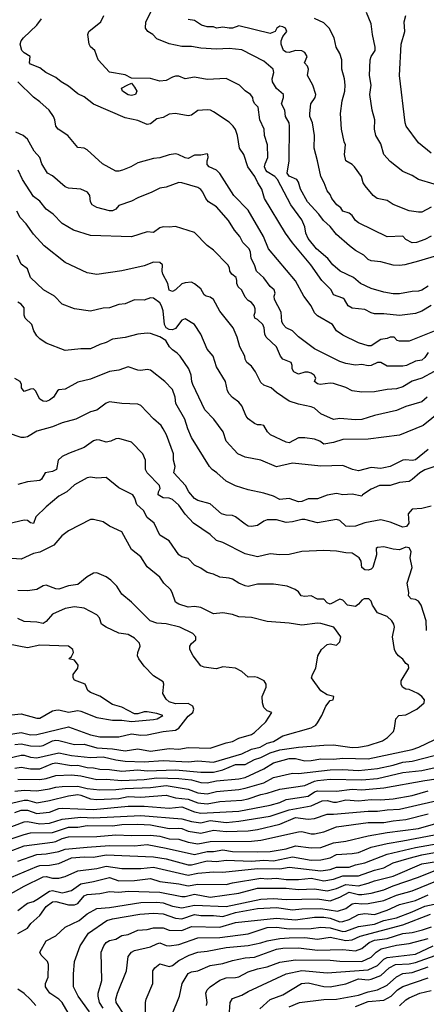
# Model space of a CAD drawing. Header units: metres. Extents: x -46681 to -43747, y -240911 to -237677.
# Tile 721 of 1056: x -46336 to -46271, y -238139 to -237983. Entities that reach past the tile are written whole.
import ezdxf

# ---------------------------------------------------------------- set-up
doc = ezdxf.new("R2010")
doc.units = ezdxf.units.M
doc.layers.add('CONTOUR_INDEX', color=1, linetype='Continuous')
doc.layers.add('CONTOUR_INTER', color=3, linetype='Continuous')

msp = doc.modelspace()

# ---------------------------------------------------------------- linework, layer by layer
at = {"layer": 'CONTOUR_INDEX'}
for points, elevation in [([(-46270.1, -238008.72), (-46272.6, -238008.01), (-46273.6, -238007.39), (-46275.1, -238006.76), (-46277.1, -238005.16), (-46278.08, -238004.02), (-46278.6, -238002.35), (-46279.35, -238001.02), (-46279.59, -238000.02), (-46279.52, -237998.52), (-46279.94, -237997.02), (-46280.3, -237994.52), (-46280.13, -237993.02), (-46280.39, -237991.52), (-46280.25, -237989.02), (-46280.1, -237988.52), (-46279.48, -237987.52), (-46279.45, -237987.02), (-46279.9, -237985.02), (-46280.1, -237983.31), (-46280.86, -237981.52)], 85), ([(-46270.6, -238027.99), (-46272.1, -238028.91), (-46273.1, -238029.23), (-46275.6, -238029.57), (-46278.1, -238029.31), (-46279.6, -238029.29), (-46280.1, -238029.17), (-46281.1, -238028.64), (-46283.1, -238028.42), (-46283.77, -238028.02), (-46284.36, -238027.02), (-46284.6, -238026.84), (-46286.1, -238026.31), (-46286.47, -238025.52), (-46287.93, -238024.02), (-46289.67, -238021.52), (-46292.6, -238018.06), (-46293.68, -238016.52), (-46297.04, -238011.02), (-46297.42, -238009.52), (-46298.09, -238008.52), (-46298.55, -238007.52), (-46299.63, -238006.02), (-46300.28, -238004.02), (-46300.96, -238003.02), (-46301.3, -238001.02), (-46301.6, -238000.08), (-46301.96, -237999.52), (-46302.6, -237998.93), (-46305.1, -237997.26), (-46305.58, -237997.02), (-46306.1, -237996.94), (-46307.6, -237997.05), (-46308.6, -237997.79), (-46309.1, -237997.93), (-46311.1, -237997.55), (-46312.1, -237997.63), (-46313.1, -237998.19), (-46314.1, -237998.38), (-46315.1, -237999.19), (-46315.6, -237999.29), (-46317.1, -237998.66), (-46319.1, -237998.21), (-46324.1, -237996.03), (-46325.6, -237994.89), (-46326.6, -237994.42), (-46328.1, -237993.19), (-46329.25, -237992.52), (-46330.1, -237991.85), (-46331.69, -237991.02), (-46332.6, -237990.3), (-46334.1, -237989.71), (-46334.24, -237989.52), (-46334.17, -237988.52), (-46335.1, -237987.94), (-46335.46, -237987.52), (-46335.75, -237986.52), (-46335.59, -237986.02), (-46335.23, -237985.52), (-46333.12, -237983.52), (-46332.38, -237982.52)], 80), ([(-46266.1, -238042.37), (-46271.86, -238047.02), (-46275.6, -238048.57), (-46280.6, -238049.16), (-46284.6, -238049.23), (-46286.1, -238049.73), (-46287.6, -238049.98), (-46288.23, -238049.52), (-46289.1, -238049.17), (-46290.6, -238048.96), (-46291.6, -238048.99), (-46293.1, -238049.77), (-46293.6, -238049.68), (-46296.08, -238048.52), (-46296.53, -238048.02), (-46297.1, -238047.03), (-46297.6, -238046.89), (-46298.1, -238046.91), (-46298.6, -238046.7), (-46299.6, -238045.94), (-46299.91, -238045.52), (-46300.6, -238043.9), (-46301.1, -238043.3), (-46302.1, -238042.58), (-46302.61, -238042.02), (-46302.89, -238041.52), (-46303.21, -238040.02), (-46304.6, -238037.71), (-46305.15, -238036.02), (-46306.1, -238034.89), (-46307.1, -238032.54), (-46308.1, -238031.01), (-46309.6, -238030.09), (-46310.1, -238030.3), (-46311.1, -238031.62), (-46311.6, -238031.83), (-46312.1, -238031.81), (-46312.6, -238031.52), (-46312.86, -238031.02), (-46313.1, -238028.81), (-46313.33, -238028.02), (-46313.6, -238027.57), (-46314.6, -238026.81), (-46315.1, -238026.76), (-46316.1, -238027.12), (-46317.6, -238027.1), (-46319.1, -238027.72), (-46320.1, -238027.85), (-46321.6, -238028.33), (-46322.6, -238028.43), (-46324.6, -238028.91), (-46327.1, -238028.49), (-46329.1, -238027.77), (-46330.3, -238026.52), (-46332.02, -238025.52), (-46334.09, -238023.52), (-46334.6, -238022.18), (-46335.6, -238021.42), (-46336.23, -238020.02)], 75), ([(-46336.6, -238101.34), (-46335.6, -238101.18), (-46334.1, -238101.45), (-46332.6, -238101.44), (-46330.6, -238100.62), (-46330.1, -238100.53), (-46327.6, -238100.96), (-46326.6, -238100.86), (-46325.1, -238101.26), (-46324.1, -238101.31), (-46323.1, -238101.53), (-46321.6, -238101.57), (-46319.6, -238101.84), (-46317.1, -238101.64), (-46315.6, -238101.78), (-46311.1, -238101.61), (-46307.1, -238101.97), (-46305.1, -238101.98), (-46303.6, -238101.61), (-46301.6, -238100.8), (-46300.1, -238100.8), (-46298.6, -238099.98), (-46297.6, -238099.68), (-46296.1, -238098.95), (-46294.6, -238098.47), (-46291.6, -238098.05), (-46287.6, -238097.7), (-46286.1, -238097.68), (-46283.1, -238098.06), (-46282.1, -238098.03), (-46280.6, -238097.74), (-46278.31, -238097.02), (-46277.52, -238096.52), (-46276.59, -238095.52), (-46276.39, -238095.02), (-46276.18, -238093.52), (-46275.75, -238093.02), (-46274.6, -238092.88), (-46272.89, -238092.02), (-46271.71, -238091.02), (-46271.65, -238090.52), (-46272.06, -238090.02), (-46272.7, -238089.52), (-46274.1, -238088.9), (-46274.6, -238088.85), (-46275.12, -238088.52), (-46275.38, -238088.02), (-46275.33, -238087.52), (-46274.14, -238085.52), (-46274.19, -238085.02), (-46274.6, -238084.75), (-46275.1, -238084.08), (-46275.79, -238083.52), (-46276.19, -238083.02), (-46276.39, -238082.52), (-46276.71, -238080.52), (-46276.4, -238079.02), (-46276.52, -238078.52), (-46276.85, -238078.02), (-46277.6, -238077.29), (-46279.1, -238076.7), (-46279.89, -238075.52), (-46280.1, -238074.86), (-46280.47, -238074.52), (-46281.22, -238074.52), (-46281.6, -238074.74), (-46282.1, -238075.37), (-46282.6, -238075.71), (-46283.87, -238075.52), (-46284.6, -238074.72), (-46285.1, -238074.56), (-46286.6, -238075.37), (-46287.1, -238075.16), (-46287.6, -238074.55), (-46288.6, -238074.54), (-46289.6, -238074.03), (-46290.6, -238074.12), (-46291.2, -238074.02), (-46291.6, -238073.4), (-46292.18, -238073.02), (-46293.42, -238072.52), (-46295.6, -238072.16), (-46298.1, -238072.2), (-46299.6, -238072.53), (-46300.1, -238072.46), (-46301.1, -238072.01), (-46302.1, -238071.37), (-46302.6, -238071.21), (-46304.1, -238071.08), (-46305.1, -238070.59), (-46306.1, -238070.34), (-46307.1, -238069.63), (-46308.1, -238069.17), (-46309.1, -238068.13), (-46310.1, -238067.85), (-46310.6, -238067.55), (-46312.1, -238065.33), (-46313.6, -238064.43), (-46314.49, -238062.52), (-46315.6, -238061.59), (-46316.17, -238060.52), (-46317.27, -238059.52), (-46317.57, -238058.52), (-46317.89, -238058.02), (-46320.1, -238056.92), (-46322.1, -238055.25), (-46323.6, -238055.38), (-46324.6, -238055.23), (-46325.1, -238055.34), (-46327.1, -238056.4), (-46328.32, -238057.52), (-46329.6, -238058.2), (-46331.6, -238059.91), (-46333.28, -238061.52), (-46333.6, -238062.55), (-46334.1, -238062.46), (-46334.6, -238062.09), (-46335.1, -238062.03), (-46337.6, -238062.59)], 70), ([(-46338.6, -238111.21), (-46335.1, -238109.88), (-46334.6, -238109.81), (-46332.6, -238110.19), (-46331.1, -238110.09), (-46329.1, -238109.45), (-46326.1, -238109.12), (-46324.1, -238109.22), (-46316.6, -238108.87), (-46310.1, -238109.4), (-46308.6, -238109.81), (-46307.1, -238110.02), (-46305.6, -238109.66), (-46303.1, -238109.96), (-46301.1, -238109.76), (-46296.1, -238108.99), (-46293.1, -238107.98), (-46289.6, -238107.33), (-46287.89, -238106.52), (-46287.1, -238106.51), (-46286.1, -238106.75), (-46285.6, -238106.74), (-46284.1, -238106.39), (-46282.1, -238106.54), (-46280.1, -238106.34), (-46278.6, -238106.38), (-46276.6, -238106.22), (-46273.6, -238105.67), (-46271.1, -238104.94)], 75), ([(-46337.64, -238121.52), (-46335.1, -238120.07), (-46332.1, -238118.6), (-46331.6, -238118.54), (-46330.6, -238118.78), (-46329.6, -238118.78), (-46328.6, -238118.53), (-46326.6, -238117.62), (-46323.6, -238117.29), (-46322.1, -238116.91), (-46319.6, -238117.29), (-46316.6, -238117.29), (-46314.6, -238117.05), (-46309.1, -238118.31), (-46307.6, -238118.01), (-46305.1, -238117.81), (-46303.6, -238117.85), (-46298.1, -238117.26), (-46294.6, -238117.31), (-46293.1, -238117.07), (-46288.1, -238117.64), (-46286.6, -238117.42), (-46285.6, -238117.06), (-46283.6, -238117.06), (-46282.6, -238116.71), (-46281.1, -238116.39), (-46277.6, -238115.02), (-46273.1, -238113.93), (-46268.6, -238113.13)], 80), ([(-46322.6, -238139.44), (-46323.14, -238138.52), (-46323.4, -238137.52), (-46323.4, -238137.02), (-46322.79, -238135.02), (-46322.91, -238130.52), (-46322.46, -238129.52), (-46322.09, -238129.02), (-46321.6, -238128.67), (-46320.6, -238128.5), (-46319.6, -238127.92), (-46318.6, -238127.75), (-46317.1, -238127.06), (-46315.6, -238126.94), (-46314.6, -238126.7), (-46313.1, -238126.66), (-46312.1, -238127.04), (-46310.1, -238127.12), (-46308.6, -238126.48), (-46304.1, -238126.56), (-46301.6, -238125.84), (-46295.1, -238125.13), (-46292.1, -238125.4), (-46289.1, -238125.01), (-46287.6, -238125), (-46286.6, -238125.16), (-46285.1, -238125.75), (-46284.6, -238125.68), (-46283.6, -238125.36), (-46282.1, -238124.55), (-46281.1, -238124.43), (-46279.6, -238124.55), (-46277.6, -238123.9), (-46275.6, -238123), (-46273.1, -238122.35), (-46271.1, -238121.44)], 85), ([(-46302.58, -238140.02), (-46302.48, -238138.52), (-46302.1, -238137.87), (-46300.6, -238137.37), (-46299.6, -238136.76), (-46293.6, -238133.95), (-46291.1, -238133.47), (-46287.1, -238133.84), (-46280.6, -238133.35), (-46279.1, -238132.67), (-46278.1, -238131.64), (-46277.6, -238131.36), (-46273.1, -238130.85), (-46270.28, -238129.52)], 90)]:
    msp.add_lwpolyline(points, dxfattribs=dict(at, elevation=elevation))
at = {"layer": 'CONTOUR_INTER'}
for points, elevation in [([(-46269.6, -238020.03), (-46272.6, -238020.98), (-46274.8, -238021.52), (-46275.6, -238021.63), (-46276.6, -238021.57), (-46278.6, -238021.05), (-46280.1, -238020.88), (-46280.6, -238020.69), (-46281.27, -238020.02), (-46282.6, -238019.27), (-46283.56, -238018.52), (-46285.6, -238016.75), (-46286.6, -238015.44), (-46287.64, -238014.52), (-46288.38, -238013.52), (-46290.18, -238011.52), (-46291.3, -238009.52), (-46291.6, -238008.45), (-46291.88, -238008.02), (-46293.1, -238007.49), (-46293.43, -238007.02), (-46293.1, -238005.02), (-46293.05, -237999.52), (-46293.13, -237999.02), (-46293.67, -237998.02), (-46293.8, -237997.02), (-46294.32, -237996.02), (-46293.98, -237995.02), (-46293.99, -237994.52), (-46295.1, -237993.55), (-46295.74, -237992.52), (-46295.8, -237992.02), (-46295.52, -237991.02), (-46295.66, -237990.52), (-46297.1, -237989.22), (-46300.6, -237987.46), (-46302.6, -237987.21), (-46304.6, -237987.33), (-46307.1, -237987.17), (-46308.6, -237986.9), (-46310.1, -237986.93), (-46312.1, -237986.48), (-46314.1, -237985.68), (-46314.72, -237985.02), (-46315.49, -237984.52), (-46315.88, -237984.02), (-46315.8, -237983.02), (-46314.83, -237981.02)], 82), ([(-46271.1, -238024.9), (-46272.1, -238025.55), (-46272.6, -238025.69), (-46273.6, -238025.74), (-46275.6, -238026.16), (-46276.6, -238026.14), (-46278.1, -238025.87), (-46280.1, -238025.3), (-46281.81, -238024.52), (-46282.92, -238023.52), (-46285.01, -238022.52), (-46286.17, -238021.52), (-46287, -238020.52), (-46288.77, -238019.02), (-46290.1, -238017.36), (-46290.49, -238016.52), (-46290.62, -238015.52), (-46291.1, -238014.42), (-46292.86, -238012.02), (-46294.98, -238008.02), (-46295.4, -238007.52), (-46296.6, -238006.8), (-46296.82, -238006.52), (-46296.99, -238006.02), (-46296.92, -238005.52), (-46296.5, -238004.52), (-46296.52, -238002.52), (-46297.01, -238001.02), (-46297.05, -238000.02), (-46297.76, -237998.52), (-46298.04, -237996.52), (-46298.56, -237996.02), (-46298.8, -237995.52), (-46298.86, -237995.02), (-46299.23, -237994.52), (-46300.1, -237993.92), (-46300.96, -237993.02), (-46303.1, -237991.99), (-46306.1, -237992.17), (-46308.1, -237991.78), (-46309.6, -237992.02), (-46310.6, -237991.62), (-46311.1, -237991.63), (-46311.6, -237991.76), (-46312.6, -237992.31), (-46313.6, -237992.4), (-46315.1, -237991.99), (-46318.1, -237991.95), (-46319.1, -237991.42), (-46321.6, -237990.97), (-46323.36, -237989.02), (-46323.91, -237987.52), (-46324.6, -237986.94), (-46324.81, -237986.52), (-46325.01, -237985.02), (-46324.83, -237984.52), (-46322.93, -237983.02), (-46322.49, -237982.02)], 81), ([(-46270.6, -238016.97), (-46271.59, -238017.52), (-46272.91, -238018.02), (-46273.6, -238018.06), (-46274.6, -238017.52), (-46275.1, -238017.01), (-46277.6, -238017.1), (-46282.1, -238014.88), (-46282.57, -238014.52), (-46283.1, -238013.69), (-46283.6, -238013.33), (-46284.6, -238013), (-46284.94, -238012.52), (-46285.57, -238012.02), (-46286.35, -238011.02), (-46286.6, -238010.38), (-46287.1, -238009.8), (-46287.55, -238008.52), (-46288.11, -238007.52), (-46288.59, -238005.02), (-46289.16, -238003.02), (-46289.1, -238001.02), (-46289.43, -237999.02), (-46289.83, -237998.02), (-46289.85, -237997.52), (-46289.66, -237996.02), (-46288.96, -237995.02), (-46288.89, -237994.52), (-46289.38, -237993.02), (-46290.18, -237991.52), (-46290.06, -237990.52), (-46290.18, -237990.02), (-46290.65, -237989.52), (-46290.25, -237988.52), (-46290.6, -237987.88), (-46291.1, -237987.62), (-46292.1, -237987.56), (-46293.1, -237987.86), (-46293.6, -237987.82), (-46293.99, -237987.52), (-46294.38, -237986.52), (-46294.37, -237986.02), (-46294.1, -237985.34), (-46293.45, -237984.52), (-46293.69, -237984.02), (-46294.1, -237983.78), (-46294.6, -237983.68), (-46295.05, -237984.02), (-46295.34, -237984.52), (-46296.1, -237984.84), (-46301.1, -237983.63), (-46302.1, -237983.98), (-46302.6, -237984), (-46303.6, -237983.84), (-46304.6, -237984.02), (-46305.1, -237983.81), (-46306.1, -237983.79), (-46306.98, -237983.52), (-46308.1, -237982.81), (-46309.1, -237982.64)], 83), ([(-46270.6, -238012.4), (-46272.1, -238013.17), (-46272.6, -238013.17), (-46274.1, -238012.99), (-46276.6, -238011.96), (-46277.6, -238011.31), (-46279.15, -238011.02), (-46279.77, -238010.52), (-46281.07, -238009.02), (-46281.4, -238008.52), (-46281.65, -238007.52), (-46282.74, -238006.02), (-46283.1, -238005.62), (-46284.12, -238005.02), (-46284.34, -238004.02), (-46284.18, -238002.52), (-46284.4, -238002.02), (-46284.82, -238000.02), (-46284.97, -237997.52), (-46284.7, -237995.52), (-46284.28, -237994.02), (-46284.21, -237993.02), (-46284.34, -237992.02), (-46284.76, -237990.52), (-46284.76, -237989.02), (-46285.1, -237988.02), (-46285.68, -237987.02), (-46285.96, -237985.52), (-46286.78, -237984.02), (-46287.6, -237983.15), (-46289.1, -237982.45)], 84), ([(-46270.6, -238003.82), (-46272.6, -238002.17), (-46274.54, -237999.52), (-46274.7, -237999.02), (-46275.61, -237991.52), (-46275.34, -237986.52), (-46274.77, -237984.52), (-46274.89, -237983.02), (-46274.6, -237982.02)], 86), ([(-46270.1, -238032.04), (-46274.1, -238033.64), (-46275.6, -238033.65), (-46275.98, -238033.52), (-46276.49, -238033.02), (-46277.1, -238033.02), (-46277.6, -238033.23), (-46278.6, -238033.37), (-46280.1, -238034.36), (-46280.6, -238034.36), (-46282.1, -238033.9), (-46284.6, -238032.68), (-46285.6, -238032), (-46286.26, -238031.02), (-46288.6, -238029.65), (-46289.1, -238029.17), (-46289.64, -238028.02), (-46290.78, -238026.52), (-46292.1, -238024.07), (-46296.37, -238019.02), (-46297.19, -238017.02), (-46299.6, -238012.87), (-46301.85, -238010.52), (-46304.1, -238007.03), (-46304.6, -238006.54), (-46305.78, -238006.02), (-46306.1, -238005.6), (-46306.11, -238005.02), (-46305.92, -238004.52), (-46305.99, -238004.02), (-46306.1, -238003.95), (-46307.1, -238004.16), (-46308.1, -238004.16), (-46309.1, -238004.65), (-46309.6, -238004.59), (-46310.72, -238004.02), (-46311.1, -238003.95), (-46312.1, -238004.07), (-46313.6, -238004.59), (-46314.6, -238004.68), (-46317.1, -238005.37), (-46318.22, -238006.02), (-46319.53, -238006.52), (-46320.1, -238006.7), (-46320.6, -238006.67), (-46322.67, -238005.52), (-46325.1, -238003.3), (-46325.6, -238003.02), (-46326.6, -238002.91), (-46328.2, -238001.02), (-46329.74, -238000.02), (-46330.11, -237999.52), (-46330.25, -237998.52), (-46330.47, -237998.02), (-46331.12, -237997.02), (-46332.6, -237995.67), (-46333.6, -237994.93), (-46336.1, -237992.54)], 79), ([(-46318.78, -237993.02), (-46318.1, -237992.74), (-46317.6, -237993.34), (-46317.25, -237994.02), (-46317.45, -237994.52), (-46318.1, -237994.7), (-46318.6, -237994.59), (-46319.54, -237994.02), (-46319.69, -237993.52), (-46318.78, -237993.02)], 81), ([(-46271.1, -238035.42), (-46271.6, -238036.21), (-46272.1, -238036.66), (-46273.1, -238036.79), (-46274.5, -238037.52), (-46275.1, -238037.62), (-46277.6, -238037.62), (-46278.6, -238037.02), (-46279.1, -238037.01), (-46280.1, -238037.51), (-46280.6, -238037.57), (-46281.6, -238037.33), (-46282.6, -238037.44), (-46284.1, -238037.18), (-46285.1, -238036.87), (-46289.1, -238034.86), (-46291.6, -238032.98), (-46292.6, -238032.01), (-46293.6, -238031.53), (-46294.08, -238031.02), (-46294.28, -238030.52), (-46294.38, -238029.02), (-46295.41, -238027.02), (-46295.46, -238026.52), (-46295.31, -238026.02), (-46295.48, -238025.52), (-46296.1, -238024.98), (-46297.1, -238023.59), (-46298.29, -238022.52), (-46298.6, -238021.52), (-46299.14, -238020.52), (-46299.25, -238019.52), (-46299.46, -238019.02), (-46300.43, -238018.02), (-46300.93, -238017.02), (-46301.79, -238016.02), (-46302.73, -238014.52), (-46304.6, -238012.35), (-46305.88, -238011.52), (-46306.29, -238011.02), (-46306.77, -238010.02), (-46307.1, -238009.61), (-46307.6, -238009.29), (-46310.1, -238008.53), (-46310.6, -238008.5), (-46312.6, -238009.21), (-46313.6, -238009.36), (-46314.85, -238010.02), (-46317.1, -238010.89), (-46318.1, -238011.45), (-46320.1, -238012.11), (-46320.6, -238012.71), (-46321.1, -238012.97), (-46321.6, -238012.97), (-46323.6, -238012.45), (-46324.33, -238012.02), (-46324.57, -238011.52), (-46324.72, -238010.52), (-46325.05, -238010.02), (-46326.1, -238009.52), (-46328.1, -238009.36), (-46328.6, -238009.17), (-46330.6, -238007.44), (-46331.38, -238007.02), (-46332.31, -238005.52), (-46332.63, -238004.52), (-46333.52, -238003.52), (-46334.6, -238001.63), (-46335.27, -238001.02), (-46336.42, -238000.52)], 78), ([(-46270.1, -238038.46), (-46272.1, -238039.52), (-46273.6, -238039.97), (-46275.1, -238040.87), (-46276.1, -238041.18), (-46277.6, -238041.3), (-46279.6, -238041.69), (-46281.6, -238041.72), (-46283.1, -238041.52), (-46284.1, -238040.97), (-46286.1, -238040.37), (-46286.6, -238040.29), (-46288.17, -238040.52), (-46288.6, -238040.39), (-46289.1, -238040.02), (-46288.86, -238039.52), (-46289.15, -238039.02), (-46289.6, -238038.73), (-46290.1, -238038.56), (-46290.6, -238038.58), (-46291.6, -238038.85), (-46292.36, -238038.52), (-46292.65, -238038.02), (-46292.61, -238037.52), (-46292.81, -238037.02), (-46294.1, -238036.49), (-46294.49, -238036.02), (-46295.1, -238034.52), (-46296.76, -238033.02), (-46296.95, -238032.52), (-46297.08, -238031.52), (-46297.3, -238031.02), (-46298.1, -238030.21), (-46298.55, -238030.02), (-46298.64, -238029.52), (-46298.48, -238029.02), (-46298.49, -238028.52), (-46298.67, -238028.02), (-46299.06, -238027.52), (-46299.6, -238027.19), (-46300.1, -238026.68), (-46300.6, -238025.58), (-46301.18, -238025.02), (-46301.4, -238024.52), (-46301.38, -238024.02), (-46301.53, -238023.52), (-46302.18, -238023.02), (-46302.51, -238022.52), (-46302.56, -238022.02), (-46302.82, -238021.52), (-46305.1, -238019.21), (-46306.1, -238018.47), (-46308.1, -238016.43), (-46311.1, -238015.44), (-46312.1, -238015.56), (-46313.1, -238015.52), (-46313.6, -238015.66), (-46314.6, -238016.42), (-46315.6, -238016.32), (-46318.1, -238017.08), (-46324.6, -238016.91), (-46327.28, -238016.02), (-46329.1, -238014.98), (-46330.53, -238013.52), (-46331.6, -238012.73), (-46332.6, -238011.46), (-46333.6, -238010.7), (-46335.37, -238008.02), (-46336.03, -238006.52)], 77), ([(-46271.21, -238042.52), (-46272.1, -238043.27), (-46274.6, -238044.01), (-46276.1, -238044.66), (-46279.6, -238045.41), (-46281.6, -238046.05), (-46282.6, -238046.14), (-46285.1, -238045.88), (-46286.1, -238046.04), (-46288.1, -238045.16), (-46289.1, -238044.26), (-46289.6, -238044.04), (-46291.6, -238043.61), (-46293.1, -238043.14), (-46295.1, -238041.79), (-46295.97, -238041.02), (-46297.1, -238040.6), (-46297.6, -238040.2), (-46298.45, -238038.52), (-46299.1, -238037.63), (-46299.79, -238037.02), (-46300.09, -238036.52), (-46300.14, -238036.02), (-46300.91, -238034.52), (-46301.33, -238033.02), (-46301.99, -238031.52), (-46304.1, -238028.88), (-46305.09, -238027.02), (-46305.6, -238026.68), (-46306.27, -238026.52), (-46306.6, -238026.3), (-46307.1, -238025.36), (-46308.1, -238024.57), (-46308.6, -238024.3), (-46309.6, -238024.4), (-46310.1, -238024.57), (-46311.1, -238025.48), (-46311.6, -238025.77), (-46312.1, -238025.54), (-46312.33, -238024.52), (-46313.12, -238023.02), (-46313.24, -238022.52), (-46313.17, -238021.52), (-46313.6, -238021.14), (-46314.6, -238021.09), (-46316.1, -238021.71), (-46319.6, -238022.51), (-46323.6, -238023.08), (-46325.1, -238022.79), (-46328.6, -238021.17), (-46331.91, -238018.52), (-46333.6, -238016.68), (-46334.79, -238015.02), (-46335.74, -238014.02), (-46336.28, -238013.02)], 76), ([(-46271.1, -238050.82), (-46273.1, -238052.46), (-46273.6, -238052.57), (-46274.6, -238052.45), (-46275.1, -238052.54), (-46277.1, -238053.51), (-46278.1, -238053.75), (-46278.6, -238053.82), (-46280.1, -238053.66), (-46282.1, -238054.23), (-46283.06, -238054.02), (-46284.6, -238053.35), (-46288.1, -238053.46), (-46292.6, -238053), (-46295.1, -238053.57), (-46297.6, -238052.52), (-46300.1, -238052.06), (-46301.24, -238051.52), (-46303.08, -238049.52), (-46303.55, -238048.02), (-46305.02, -238046.02), (-46306.48, -238044.52), (-46308.37, -238040.52), (-46308.55, -238040.02), (-46308.64, -238039.02), (-46309.03, -238038.02), (-46310.39, -238036.02), (-46310.87, -238035.52), (-46311.61, -238035.02), (-46312.06, -238034.52), (-46312.64, -238033.52), (-46313.6, -238032.93), (-46315.1, -238032.43), (-46315.6, -238032.38), (-46317.1, -238032.55), (-46319.1, -238033.07), (-46321.1, -238033.35), (-46322.1, -238033.87), (-46323.1, -238034.17), (-46324.6, -238034.85), (-46326.1, -238034.84), (-46328.6, -238035.11), (-46331.6, -238033.98), (-46332.6, -238033.29), (-46333.1, -238032.79), (-46333.59, -238032.02), (-46333.89, -238031.02), (-46334.97, -238030.02), (-46335.11, -238029.52), (-46335.1, -238028.34), (-46335.6, -238027.77), (-46336.1, -238027.48)], 74), ([(-46268.6, -238053.04), (-46271.6, -238054.03), (-46272.42, -238054.52), (-46273.6, -238055.6), (-46274.1, -238055.89), (-46275.6, -238056.08), (-46277.1, -238056.51), (-46278.79, -238056.52), (-46280.1, -238057.12), (-46281.46, -238058.02), (-46281.6, -238058.22), (-46283.1, -238057.88), (-46284.6, -238057.99), (-46285.6, -238057.81), (-46287.1, -238058.08), (-46288.6, -238058.65), (-46290.1, -238058.63), (-46291.1, -238059.06), (-46291.6, -238059.14), (-46293.1, -238058.59), (-46294.6, -238058.73), (-46295.6, -238058.22), (-46297.1, -238057.75), (-46299.6, -238057.2), (-46301.6, -238056.6), (-46303.1, -238055.82), (-46304.55, -238054.52), (-46305.3, -238054.02), (-46305.73, -238053.52), (-46308.6, -238048.94), (-46309.19, -238047.52), (-46309.62, -238046.02), (-46311.07, -238043.52), (-46311.17, -238042.52), (-46311.6, -238041.33), (-46312.83, -238040.02), (-46315.1, -238038.24), (-46315.6, -238038.14), (-46316.6, -238038.32), (-46317.1, -238038.26), (-46318.6, -238037.73), (-46320.1, -238038.22), (-46321.6, -238038.45), (-46324.6, -238039.67), (-46326.6, -238040.13), (-46328.6, -238041.27), (-46329.6, -238041.34), (-46329.84, -238041.52), (-46330.47, -238042.52), (-46331.09, -238043.02), (-46331.6, -238043.22), (-46332.1, -238043.17), (-46332.6, -238042.82), (-46333.31, -238041.52), (-46333.6, -238041.22), (-46334.1, -238041.24), (-46335.1, -238041.62), (-46335.51, -238041.02), (-46335.5, -238040.52), (-46335.74, -238040.02), (-46336.6, -238039.57)], 73), ([(-46270.6, -238059.79), (-46272.1, -238060.19), (-46273.6, -238060.31), (-46274.24, -238061.02), (-46274.12, -238062.52), (-46274.5, -238063.02), (-46275.1, -238063.14), (-46277.1, -238062.34), (-46278.6, -238062), (-46281.1, -238062.43), (-46282.6, -238062.99), (-46283.6, -238063.06), (-46284.1, -238062.96), (-46285.1, -238062.09), (-46285.6, -238061.92), (-46288.6, -238062.46), (-46290.6, -238061.94), (-46291.1, -238061.92), (-46292.6, -238062.3), (-46293.6, -238062.38), (-46295.1, -238061.96), (-46296.6, -238061.98), (-46297.1, -238062.18), (-46298.1, -238062.88), (-46299.1, -238063.06), (-46299.6, -238062.96), (-46300.1, -238062.65), (-46301.6, -238061.5), (-46302.1, -238061.29), (-46303.1, -238061.26), (-46303.82, -238061.02), (-46305.6, -238059.42), (-46307.6, -238058.93), (-46308.1, -238058.61), (-46308.99, -238057.52), (-46309.54, -238056.52), (-46311.4, -238054.52), (-46311.19, -238053.52), (-46311.45, -238052.52), (-46311.42, -238051.52), (-46312.56, -238048.52), (-46313.05, -238047.52), (-46313.38, -238047.02), (-46314.6, -238045.98), (-46316.6, -238043.82), (-46317.1, -238043.65), (-46319.6, -238043.53), (-46321.6, -238043.26), (-46322.1, -238043.46), (-46323.6, -238044.59), (-46324.6, -238044.86), (-46326.93, -238046.02), (-46329.1, -238046.61), (-46330.6, -238047.24), (-46333.1, -238047.94), (-46334.6, -238048.79), (-46335.1, -238048.94), (-46335.6, -238048.92), (-46337.6, -238048.22)], 72), ([(-46271.36, -238079.52), (-46271.38, -238078.02), (-46272.17, -238075.52), (-46272.6, -238074.85), (-46273.1, -238074.61), (-46273.79, -238074.52), (-46274.21, -238074.02), (-46274.12, -238073.52), (-46274.39, -238072.02), (-46273.63, -238069.52), (-46273.95, -238068.02), (-46273.76, -238067.02), (-46274.1, -238066.42), (-46274.6, -238066.3), (-46275.6, -238066.71), (-46276.6, -238066.62), (-46278.1, -238066.24), (-46279.1, -238066.34), (-46279.3, -238066.52), (-46279.24, -238067.52), (-46279.85, -238069.52), (-46280.1, -238069.79), (-46280.6, -238069.97), (-46281.1, -238069.93), (-46281.6, -238069.55), (-46281.68, -238068.52), (-46282.03, -238068.02), (-46283.1, -238067.26), (-46284.1, -238067.22), (-46285.6, -238066.95), (-46287.6, -238066.84), (-46291.1, -238067.01), (-46293.1, -238067.49), (-46294.6, -238067.55), (-46296.1, -238067.38), (-46298.1, -238067.87), (-46300.1, -238067.36), (-46303.6, -238065.57), (-46304.6, -238065.26), (-46305.6, -238064.29), (-46308.26, -238062.52), (-46309.6, -238061.09), (-46310.6, -238059.66), (-46311.6, -238058.73), (-46312.1, -238058.52), (-46313.1, -238058.49), (-46313.86, -238058.02), (-46313.81, -238057.52), (-46313.54, -238057.02), (-46313.67, -238056.52), (-46315.6, -238054.54), (-46315.88, -238054.02), (-46315.9, -238052.52), (-46316.29, -238051.52), (-46318.1, -238049.66), (-46320.1, -238049.09), (-46320.6, -238049.12), (-46321.37, -238049.52), (-46322.1, -238049.64), (-46323.1, -238049.35), (-46323.6, -238049.31), (-46324.1, -238049.45), (-46325.62, -238050.52), (-46328.1, -238051.45), (-46329.1, -238051.95), (-46329.7, -238052.52), (-46329.98, -238054.02), (-46330.6, -238054.33), (-46331.75, -238054.52), (-46332.34, -238055.52), (-46332.6, -238055.76), (-46334.6, -238055.97), (-46336.1, -238056.37)], 71), ([(-46337.6, -238099.76), (-46335.6, -238099.3), (-46335.1, -238099.29), (-46334.1, -238099.6), (-46333.1, -238099.71), (-46329.6, -238098.95), (-46327.6, -238099.35), (-46324.6, -238099.66), (-46322.6, -238099.54), (-46320.6, -238100.05), (-46319.1, -238100.26), (-46316.1, -238100.34), (-46313.1, -238100.14), (-46309.1, -238100.34), (-46307.6, -238100.21), (-46305.1, -238100.41), (-46300.6, -238099.08), (-46299.1, -238098.37), (-46297.72, -238098.02), (-46296.6, -238097.41), (-46295.6, -238097.14), (-46294.1, -238096.25), (-46289.6, -238094.96), (-46288.88, -238094.52), (-46288.6, -238094.18), (-46287.91, -238093.02), (-46287.3, -238091.52), (-46286.6, -238090.64), (-46286.15, -238090.52), (-46286, -238090.02), (-46287.1, -238089.73), (-46288.1, -238089.07), (-46289.55, -238087.02), (-46289.43, -238086.52), (-46288.9, -238085.52), (-46288.58, -238083.52), (-46287.99, -238082.52), (-46287.1, -238081.75), (-46286.6, -238081.63), (-46285.6, -238081.83), (-46285.1, -238081.32), (-46284.94, -238080.52), (-46286.05, -238079.02), (-46288.1, -238078.44), (-46288.6, -238078.38), (-46291.1, -238078.66), (-46293.1, -238078.37), (-46296.6, -238078.1), (-46299.1, -238077.49), (-46301.1, -238077.35), (-46302.1, -238076.97), (-46303.6, -238076.75), (-46305.1, -238076.88), (-46307.1, -238075.89), (-46308.1, -238075.74), (-46309.1, -238075.81), (-46310.6, -238075.36), (-46311.14, -238075.02), (-46311.64, -238073.52), (-46311.93, -238073.02), (-46312.96, -238072.02), (-46313.6, -238071.07), (-46315.6, -238069.45), (-46316.6, -238067.86), (-46318.1, -238066.67), (-46319.6, -238063.88), (-46321.6, -238063), (-46322.6, -238062.27), (-46324.1, -238061.9), (-46324.6, -238061.92), (-46328.1, -238063.73), (-46329.11, -238064.52), (-46330.42, -238066.02), (-46332.6, -238067.11), (-46333.6, -238067.33), (-46335.6, -238068.21), (-46338.6, -238067.98)], 69), ([(-46336.6, -238097.6), (-46335.6, -238097.51), (-46334.1, -238097.84), (-46332.6, -238097.87), (-46332.1, -238097.75), (-46330.6, -238097.03), (-46330.1, -238096.94), (-46329.6, -238096.97), (-46327.1, -238097.58), (-46325.6, -238097.53), (-46323.6, -238098.15), (-46321.1, -238098.27), (-46319.1, -238098.6), (-46317.1, -238098.29), (-46315.1, -238098.64), (-46312.1, -238098.26), (-46310.6, -238098.32), (-46309.1, -238098.08), (-46305.6, -238098.19), (-46303.1, -238097.33), (-46302.1, -238097.15), (-46301.1, -238096.59), (-46299.1, -238096), (-46298.6, -238095.71), (-46296.78, -238094.02), (-46295.86, -238092.52), (-46296.6, -238092.25), (-46296.83, -238092.02), (-46297.1, -238091.75), (-46297.34, -238091.02), (-46297.38, -238090.02), (-46296.76, -238088.52), (-46296.74, -238088.02), (-46297.08, -238087.52), (-46298.1, -238086.96), (-46298.6, -238086.86), (-46299.6, -238086.93), (-46300.6, -238086.05), (-46301.62, -238085.52), (-46303.6, -238085.31), (-46304.6, -238085.58), (-46305.1, -238085.55), (-46306.6, -238085.34), (-46307.1, -238085.12), (-46308.32, -238083.52), (-46308.85, -238082.52), (-46308.87, -238082.02), (-46308.6, -238081.58), (-46307.9, -238081.02), (-46307.88, -238080.52), (-46308.35, -238080.02), (-46310.43, -238079.02), (-46312.6, -238078.46), (-46314.1, -238078.39), (-46315.12, -238078.02), (-46318.1, -238075.02), (-46319.6, -238073.75), (-46320.44, -238072.52), (-46321.39, -238071.52), (-46322.1, -238071.03), (-46323.6, -238070.38), (-46324.1, -238070.44), (-46325.1, -238071.02), (-46326.6, -238072.22), (-46328.1, -238072.42), (-46329.6, -238072.95), (-46330.1, -238072.94), (-46331.6, -238072.32), (-46332.1, -238072.46), (-46333.1, -238073.03), (-46334.6, -238073.21), (-46336.1, -238073.2)], 68), ([(-46337.6, -238096), (-46335.6, -238095.72), (-46334.1, -238096.05), (-46333.1, -238096.03), (-46328.1, -238094.81), (-46324.6, -238096.09), (-46323.1, -238096.38), (-46320.1, -238096.37), (-46318.1, -238095.93), (-46316.6, -238096.13), (-46315.6, -238096.08), (-46313.1, -238095.56), (-46311.1, -238095.33), (-46310.6, -238095.02), (-46309.1, -238093.09), (-46308.35, -238092.52), (-46308.2, -238092.02), (-46308.37, -238091.52), (-46309.1, -238091.09), (-46311.1, -238091.17), (-46312.1, -238090.82), (-46312.6, -238090.42), (-46313.11, -238089.52), (-46312.95, -238088.02), (-46313.1, -238087.69), (-46314.6, -238086.7), (-46316.1, -238085.2), (-46316.95, -238084.02), (-46317.12, -238083.52), (-46317.07, -238083.02), (-46316.73, -238082.02), (-46316.85, -238081.52), (-46317.6, -238080.73), (-46318.6, -238080.16), (-46320.1, -238079.93), (-46322.1, -238079.01), (-46322.85, -238078.52), (-46323.18, -238077.52), (-46323.58, -238077.02), (-46325.6, -238076), (-46327.1, -238075.8), (-46328.6, -238076.02), (-46330.6, -238076.96), (-46331.6, -238078.11), (-46332.1, -238078.41), (-46333.1, -238078.18), (-46335.1, -238078.12), (-46336.1, -238077.61)], 67), ([(-46337.1, -238092.89), (-46335.6, -238092.72), (-46333.1, -238093.45), (-46332.6, -238093.45), (-46330.6, -238092.29), (-46330.1, -238092.16), (-46329.6, -238092.12), (-46328.1, -238092.46), (-46326.6, -238092.24), (-46326.1, -238092.33), (-46323.6, -238093.31), (-46321.1, -238093.74), (-46319.6, -238093.75), (-46318.1, -238093.94), (-46314.6, -238093.63), (-46314.01, -238093.52), (-46313.12, -238093.02), (-46314.1, -238092.68), (-46315.6, -238092.42), (-46316.1, -238092.43), (-46317.1, -238092.75), (-46317.6, -238092.73), (-46319.6, -238091.69), (-46321.1, -238091.27), (-46323.1, -238089.95), (-46324.6, -238089.34), (-46325.03, -238089.02), (-46325.42, -238088.02), (-46327.1, -238087.39), (-46327.33, -238087.02), (-46327.32, -238086.52), (-46326.58, -238085.52), (-46326.55, -238085.02), (-46327.1, -238084.23), (-46328.05, -238084.02), (-46327.6, -238083.65), (-46327.28, -238083.02), (-46327.41, -238082.52), (-46328.1, -238082.01), (-46332.6, -238081.83), (-46334.6, -238082.29), (-46337.6, -238081.72)], 66), ([(-46336.1, -238103.12), (-46332.6, -238103.14), (-46331.6, -238103), (-46330.1, -238102.5), (-46327.6, -238102.44), (-46326.1, -238102.59), (-46323.6, -238103.16), (-46322.1, -238103.09), (-46319.6, -238103.3), (-46316.1, -238103.14), (-46314.1, -238102.9), (-46310.6, -238103.02), (-46308.6, -238103.23), (-46307.1, -238103.62), (-46306.1, -238103.66), (-46304.6, -238103.35), (-46301.1, -238103.04), (-46300.1, -238102.84), (-46297.1, -238101.45), (-46295.6, -238100.53), (-46293.1, -238099.85), (-46292.1, -238099.84), (-46290.6, -238100.18), (-46289.6, -238100.15), (-46288.1, -238099.9), (-46286.1, -238099.93), (-46284.6, -238099.76), (-46280.6, -238099.88), (-46273.6, -238098.38), (-46272.56, -238098.02), (-46270.1, -238096.84)], 71), ([(-46337.1, -238106.89), (-46335.1, -238106.44), (-46334.6, -238106.42), (-46333.1, -238106.84), (-46331.1, -238106.51), (-46328.1, -238105.74), (-46326.6, -238105.54), (-46326.1, -238105.62), (-46324.6, -238106.23), (-46323.6, -238106.35), (-46320.1, -238106.15), (-46318.6, -238105.87), (-46316.6, -238105.95), (-46312.6, -238105.66), (-46311.1, -238106.09), (-46309.1, -238106.29), (-46307.6, -238106.85), (-46306.1, -238107.01), (-46304.1, -238106.63), (-46300.6, -238106.41), (-46299.6, -238106.22), (-46297.6, -238105.51), (-46296.6, -238105.33), (-46294.6, -238104.69), (-46290.6, -238104.11), (-46289.1, -238103.43), (-46288.6, -238103.33), (-46286.6, -238103.1), (-46281.6, -238103.23), (-46279.1, -238103), (-46275.1, -238102.07), (-46272.1, -238101.72), (-46267.1, -238100.61)], 73), ([(-46336.6, -238104.99), (-46335.1, -238104.83), (-46333.1, -238104.97), (-46331.1, -238104.65), (-46330.1, -238104.36), (-46329.1, -238104.27), (-46326.6, -238104.22), (-46325.1, -238104.61), (-46323.1, -238104.79), (-46320.6, -238104.76), (-46319.1, -238104.6), (-46315.1, -238104.44), (-46312.6, -238104.11), (-46309.1, -238104.71), (-46307.6, -238105.27), (-46306.1, -238105.43), (-46304.6, -238105.05), (-46301.1, -238104.75), (-46300.1, -238104.55), (-46297.1, -238103.7), (-46295.6, -238102.82), (-46292.6, -238102.15), (-46291.6, -238102.18), (-46286.6, -238101.6), (-46284.6, -238101.55), (-46282.1, -238101.72), (-46279.1, -238101.4), (-46276.6, -238100.86), (-46275.1, -238100.39), (-46273.6, -238100.24), (-46270.1, -238099.36)], 72), ([(-46336.6, -238108.4), (-46335.6, -238108.04), (-46334.6, -238108.02), (-46333.1, -238108.53), (-46332.64, -238108.52), (-46331.1, -238108.36), (-46329.6, -238107.77), (-46329.1, -238107.69), (-46324.1, -238107.89), (-46318.6, -238107.41), (-46316.1, -238107.38), (-46312.1, -238107.69), (-46310.1, -238107.5), (-46308.1, -238108.31), (-46307.1, -238108.47), (-46301.1, -238108.17), (-46296.1, -238107.24), (-46294.6, -238106.81), (-46293.6, -238106.35), (-46290.1, -238105.8), (-46289.1, -238105.12), (-46288.6, -238104.93), (-46285.6, -238104.99), (-46283.1, -238104.71), (-46281.6, -238104.82), (-46278.1, -238104.47), (-46271.6, -238103.32), (-46266.6, -238102.59)], 74), ([(-46338.1, -238112.89), (-46335.1, -238111.87), (-46334.1, -238111.6), (-46330.6, -238111.54), (-46328.1, -238110.71), (-46326.6, -238110.69), (-46325.1, -238110.46), (-46321.1, -238110.5), (-46319.6, -238110.3), (-46317.1, -238110.22), (-46315.1, -238110.35), (-46312.1, -238110.91), (-46310.6, -238110.88), (-46310.1, -238110.95), (-46309.1, -238111.36), (-46307.1, -238111.66), (-46305.1, -238111.21), (-46303.1, -238111.43), (-46299.6, -238111.31), (-46298.1, -238111.08), (-46294.6, -238110.22), (-46292.1, -238109.2), (-46290.1, -238109.45), (-46289.1, -238109.32), (-46287.1, -238108.65), (-46286.1, -238108.66), (-46280.6, -238108.17), (-46279.1, -238108.2), (-46277.6, -238107.96), (-46275.6, -238107.88), (-46267.6, -238106.01)], 76), ([(-46337.6, -238114.62), (-46335.1, -238113.67), (-46330.6, -238113.09), (-46330.1, -238112.98), (-46329.1, -238112.49), (-46328.1, -238112.23), (-46323.6, -238112.22), (-46320.6, -238111.92), (-46318.1, -238112.03), (-46315.1, -238111.99), (-46313.6, -238112.14), (-46312.1, -238112.56), (-46310.6, -238112.64), (-46309.1, -238113.12), (-46307.6, -238113.35), (-46305.6, -238112.97), (-46299.1, -238112.92), (-46297.6, -238112.79), (-46291.6, -238111.44), (-46291.1, -238111.43), (-46289.6, -238111.78), (-46289.1, -238111.78), (-46287.6, -238111.47), (-46285.6, -238110.64), (-46280.6, -238110), (-46278.1, -238110), (-46276.6, -238109.7), (-46274.6, -238109.49), (-46271.1, -238108.6)], 77), ([(-46336.1, -238116.11), (-46333.1, -238115.03), (-46331.6, -238114.97), (-46329.6, -238114.58), (-46328.6, -238114.23), (-46325.1, -238113.89), (-46321.6, -238113.65), (-46317.6, -238113.68), (-46315.6, -238113.49), (-46312.6, -238114.03), (-46308.1, -238115.04), (-46306.1, -238114.59), (-46305.1, -238114.57), (-46303.6, -238114.32), (-46302.1, -238114.57), (-46298.1, -238114.65), (-46296.1, -238114.56), (-46293.6, -238114.14), (-46292.1, -238113.68), (-46289.6, -238114.01), (-46288.1, -238113.94), (-46286.1, -238113.2), (-46284.1, -238112.95), (-46280.6, -238112.1), (-46277.6, -238111.57), (-46272.6, -238110.92), (-46269.1, -238109.94)], 78), ([(-46337.1, -238118.63), (-46333.1, -238116.96), (-46332.6, -238116.78), (-46331.1, -238116.76), (-46329.6, -238116.49), (-46327.6, -238115.59), (-46325.6, -238115.43), (-46324.1, -238115.45), (-46322.1, -238115.13), (-46314.6, -238115.4), (-46312.6, -238115.73), (-46309.1, -238116.68), (-46308.6, -238116.71), (-46306.1, -238116.07), (-46304.6, -238116.16), (-46303.1, -238115.97), (-46299.1, -238116.13), (-46297.1, -238115.95), (-46295.6, -238116.03), (-46292.6, -238115.41), (-46289.6, -238115.93), (-46288.1, -238115.91), (-46286.6, -238115.56), (-46285.6, -238115.05), (-46283.1, -238114.89), (-46282.1, -238114.71), (-46280.1, -238113.89), (-46277.6, -238113.29), (-46275.1, -238112.91), (-46268.1, -238111.54)], 79), ([(-46336.1, -238123.91), (-46334.6, -238122.76), (-46333.6, -238122.48), (-46333.1, -238122.2), (-46331.1, -238120.89), (-46330.6, -238120.78), (-46329.1, -238121.14), (-46328.6, -238121.05), (-46327.6, -238120.74), (-46326.1, -238119.68), (-46324.1, -238119.35), (-46321.6, -238118.71), (-46320.1, -238119.23), (-46317.6, -238119.16), (-46315.1, -238118.85), (-46313.6, -238119.33), (-46310.6, -238119.71), (-46309.1, -238120.04), (-46307.6, -238119.78), (-46303.1, -238119.82), (-46302.1, -238119.55), (-46297.6, -238118.81), (-46296.6, -238118.89), (-46295.1, -238118.79), (-46293.6, -238119.01), (-46291.6, -238119.01), (-46289.6, -238118.81), (-46287.6, -238119.24), (-46286.1, -238118.97), (-46284.6, -238118.42), (-46282.1, -238118.42), (-46279.6, -238117.54), (-46278.1, -238117.18), (-46276.6, -238116.35), (-46274.1, -238115.61), (-46272.1, -238115.12), (-46266.6, -238114.1)], 81), ([(-46336.1, -238127.57), (-46334.6, -238126.74), (-46334.03, -238126.02), (-46332.6, -238124.7), (-46331.6, -238123.29), (-46330.6, -238122.54), (-46330.1, -238122.48), (-46328.1, -238123.03), (-46327.1, -238123.04), (-46326.6, -238122.8), (-46325.6, -238121.62), (-46325.1, -238121.4), (-46323.1, -238121.25), (-46321.6, -238120.94), (-46320.1, -238121.03), (-46318.6, -238120.89), (-46313.6, -238121.04), (-46310.1, -238121.73), (-46309.6, -238121.73), (-46308.1, -238121.32), (-46305.6, -238121.8), (-46301.1, -238121.18), (-46298.1, -238120.4), (-46293.6, -238120.38), (-46291.6, -238120.6), (-46289.1, -238120.5), (-46287.1, -238120.8), (-46285.6, -238120.45), (-46284.1, -238119.79), (-46282.1, -238120), (-46280.6, -238119.62), (-46279.6, -238119.22), (-46276.6, -238118.5), (-46272.1, -238116.52), (-46267.1, -238115.73)], 82), ([(-46326.6, -238142.81), (-46329.08, -238138.52), (-46329.6, -238137.99), (-46331.02, -238137.02), (-46331.41, -238136.52), (-46331.71, -238136.02), (-46331.74, -238135.52), (-46331.32, -238134.52), (-46331.23, -238132.52), (-46331.39, -238132.02), (-46332.42, -238131.02), (-46332.61, -238130.52), (-46331.6, -238128.72), (-46330.1, -238127.96), (-46328.6, -238126.57), (-46326.39, -238125.52), (-46325.1, -238124.46), (-46323.6, -238123.63), (-46321.6, -238123.48), (-46316.6, -238122.64), (-46314.1, -238122.62), (-46313.1, -238122.72), (-46311.6, -238123.25), (-46310.1, -238123.5), (-46308.1, -238123.1), (-46303.1, -238123.29), (-46297.6, -238122.11), (-46295.6, -238122.03), (-46293.6, -238122.19), (-46288.6, -238122.07), (-46286.6, -238122.4), (-46285.1, -238121.84), (-46283.6, -238121.02), (-46282.1, -238121.4), (-46281.6, -238121.39), (-46280.1, -238121.17), (-46278.1, -238120.66), (-46276.6, -238120.03), (-46272.6, -238118.67), (-46270.1, -238117.63)], 83), ([(-46324.77, -238140.02), (-46326.53, -238137.52), (-46327.27, -238136.02), (-46327.28, -238134.02), (-46327.12, -238132.02), (-46326.24, -238129.52), (-46324.89, -238127.52), (-46322, -238125.52), (-46321.1, -238125.26), (-46316.75, -238124.52), (-46314.6, -238124.38), (-46313.1, -238124.46), (-46311.1, -238125.13), (-46310.1, -238125.26), (-46308.1, -238124.59), (-46307.1, -238124.74), (-46305.1, -238124.72), (-46303.6, -238124.86), (-46301.6, -238124.24), (-46298.1, -238123.62), (-46295.1, -238123.46), (-46292.6, -238123.82), (-46291.1, -238123.65), (-46288.1, -238123.63), (-46285.45, -238124.02), (-46284.1, -238123.62), (-46283.1, -238122.85), (-46282.6, -238122.76), (-46281.6, -238122.88), (-46280.6, -238122.82), (-46278.1, -238122.35), (-46276.1, -238121.48), (-46273.6, -238120.81), (-46269.6, -238119.19)], 84), ([(-46319.18, -238140.52), (-46320.5, -238138.52), (-46320.56, -238138.02), (-46320.31, -238137.02), (-46318.86, -238133.52), (-46318.6, -238131.23), (-46318.1, -238130.55), (-46317.6, -238130.3), (-46315.1, -238129.7), (-46314.1, -238129.2), (-46313.6, -238129.08), (-46312.6, -238129.46), (-46312.1, -238129.52), (-46310.6, -238129.32), (-46307.6, -238128.29), (-46304.1, -238128.2), (-46299.6, -238127.65), (-46296.6, -238126.62), (-46295.1, -238126.59), (-46293.1, -238126.86), (-46289.6, -238126.77), (-46288.1, -238126.59), (-46286.6, -238126.7), (-46284.6, -238127.25), (-46284.1, -238127.19), (-46282.1, -238126.46), (-46279.6, -238126.1), (-46278.1, -238125.54), (-46276.1, -238125.07), (-46273.6, -238124.15), (-46271.6, -238123.25), (-46270.1, -238122.91)], 86), ([(-46315.85, -238140.52), (-46315.87, -238138.52), (-46315.77, -238138.02), (-46314.71, -238135.52), (-46314.73, -238133.52), (-46314.41, -238133.02), (-46313.6, -238132.41), (-46312.1, -238132.8), (-46311.6, -238132.64), (-46310.6, -238131.87), (-46308.96, -238131.02), (-46307.6, -238130.53), (-46306.1, -238130.38), (-46303.1, -238129.82), (-46299.6, -238129.5), (-46297.6, -238129.08), (-46296.6, -238128.74), (-46294.6, -238128.38), (-46293.1, -238128.25), (-46290.6, -238128.24), (-46288.6, -238128.48), (-46286.6, -238128.15), (-46284.1, -238128.67), (-46283.1, -238128.56), (-46281.83, -238128.02), (-46275.1, -238126.19), (-46270.73, -238124.52)], 87), ([(-46311.7, -238140.52), (-46310.48, -238137.52), (-46310.05, -238135.52), (-46309.1, -238133.92), (-46308.6, -238133.67), (-46307.6, -238133.48), (-46305.6, -238132.63), (-46303.6, -238132.35), (-46302.1, -238131.84), (-46300.1, -238131.45), (-46298.6, -238131.31), (-46295.1, -238130.08), (-46294.1, -238129.9), (-46291.6, -238129.87), (-46288.6, -238130.21), (-46284.6, -238130.14), (-46282.6, -238130.35), (-46281.6, -238129.95), (-46280.4, -238129.02), (-46279.6, -238128.65), (-46277.6, -238128.35), (-46275.1, -238127.58), (-46273.6, -238127.43), (-46271.96, -238127.02), (-46270.56, -238126.52)], 88), ([(-46306.21, -238139.02), (-46306.12, -238138.52), (-46306.3, -238137.02), (-46306.11, -238136.52), (-46305.6, -238136.04), (-46304.1, -238134.98), (-46303.1, -238134.63), (-46301.6, -238134.57), (-46301.1, -238134.44), (-46299.6, -238133.68), (-46298.1, -238133.17), (-46296.6, -238132.85), (-46294.6, -238132.12), (-46292.1, -238131.78), (-46286.6, -238131.83), (-46285.1, -238131.98), (-46281.6, -238132.04), (-46280.1, -238131.34), (-46279.31, -238130.52), (-46278.51, -238130.02), (-46276.1, -238129.42), (-46274.1, -238129.14), (-46271.1, -238128.35)], 89), ([(-46297.76, -238139.52), (-46296.1, -238138.07), (-46294.1, -238137.32), (-46291.13, -238135.52), (-46290.1, -238135.42), (-46287.6, -238135.97), (-46286.6, -238136.04), (-46284.1, -238135.56), (-46282.1, -238134.75), (-46280.6, -238134.91), (-46280.1, -238134.84), (-46278.6, -238134.23), (-46277.26, -238133.02), (-46276.25, -238132.52), (-46274.1, -238132.38), (-46273.1, -238132.17), (-46267.6, -238130.2)], 91), ([(-46293.1, -238139.23), (-46291.49, -238138.52), (-46287.6, -238138.04), (-46285.6, -238138.02), (-46282.1, -238137.38), (-46280.6, -238136.82), (-46279.1, -238136.54), (-46277.6, -238135.78), (-46276.1, -238134.47), (-46275.1, -238133.9), (-46273.6, -238133.76), (-46271.1, -238132.89)], 92), ([(-46282.6, -238139.18), (-46280.6, -238138.36), (-46278.1, -238138.16), (-46276.92, -238137.52), (-46275.96, -238136.52), (-46275.1, -238135.96), (-46271.1, -238134.61)], 93), ([(-46333.23, -238139.02), (-46334.1, -238138.05), (-46335.1, -238137.09), (-46336.1, -238136.43)], 82), ([(-46275.6, -238139.05), (-46274.6, -238138.09), (-46274.1, -238137.78), (-46272.41, -238137.02), (-46270.6, -238136.63)], 94)]:
    msp.add_lwpolyline(points, dxfattribs=dict(at, elevation=elevation))

doc.saveas('drawing.dxf')
